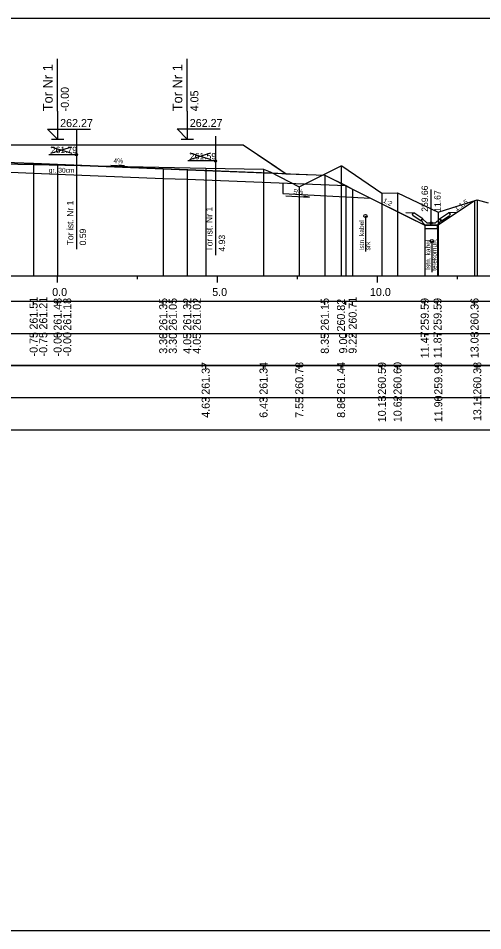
# Model space of a CAD drawing. Extents: x 6516023 to 6560129, y 5513077 to 5529206.
# Drawn here: x 6517853.98 to 6517868.5, y 5514451.16 to 5514479.66 of the extents above; entities that cross this region are included whole.
import ezdxf

# ---------------------------------------------------------------- set-up
doc = ezdxf.new("R2010")
doc.units = 0
for name, color, linetype in [('IR_default', 7, 'Continuous'), ('TOR_PRZEK_P-kable', 7, 'Continuous'), ('TOR_PRZEK_P-komponent', 7, 'Continuous'), ('TOR_PRZEK_P-odwodnienie', 7, 'Continuous'), ('TOR_PRZEK_P-opisy', 7, 'Continuous'), ('TOR_PRZEK_P-schodkowanie+wymiana', 7, 'Continuous'), ('TOR_PRZEK_P-tabelka istniejace', 7, 'Continuous'), ('TOR_PRZEK_P-tabelka projektowane', 7, 'Continuous'), ('TOR_PRZEK_P-teren istniejacy', 7, 'Continuous'), ('TOR_PRZEK_P-tory istniejace', 7, 'Continuous'), ('TOR_PRZEK_P-tory projektowane', 7, 'Continuous'), ('TOR_PRZEK_P-uklad odniesienia', 7, 'Continuous'), ('TOR_PRZEK_P-warstwa ochronna I', 7, 'Continuous'), ('TOR_PRZEK_P-warstwa ochronna II', 7, 'Continuous'), ('TOR_PS_T-skarpy projektowane', 7, 'Continuous'), ('TOR_RAMKI-ramka+tabelka 1', 7, 'Continuous')]:
    doc.layers.add(name, color=color, linetype=linetype)

msp = doc.modelspace()

# ---------------------------------------------------------------- linework, layer by layer
at = {"layer": 'IR_default'}
msp.add_lwpolyline([(6517853.463, 5514475.698), (6517856.179, 5514475.698), (6517856.963, 5514475.698), (6517857.39, 5514475.699), (6517857.513, 5514475.699), (6517860.229, 5514475.699), (6517861.013, 5514475.699), (6517862.057, 5514475.003), (6517862.358, 5514474.802), (6517863.293, 5514474.765), (6517863.563, 5514474.754), (6517864.238, 5514474.417), (6517864.433, 5514474.319), (6517866.179, 5514473.446), (6517866.686, 5514473.192), (6517866.997, 5514473.192), (6517867.086, 5514473.192), (6517867.54, 5514473.495), (6517867.671, 5514473.582), (6517867.732, 5514473.623), (6517868.241, 5514473.962)], dxfattribs=at)
at = {"layer": 'TOR_PRZEK_P-kable'}
for p, q in [((6517864.833, 5514473.478), (6517864.833, 5514472.369)), ((6517866.907, 5514472.696), (6517866.907, 5514471.722))]:
    msp.add_line(p, q, dxfattribs=at)
for centre in [(6517864.833, 5514473.478), (6517866.907, 5514472.696)]:
    msp.add_circle(centre, 0.05, dxfattribs=at)
at = {"layer": 'TOR_PRZEK_P-komponent'}
msp.add_lwpolyline([(6517848.963, 5514475.698), (6517852.463, 5514475.698), (6517853.463, 5514475.698), (6517856.963, 5514475.698), (6517857.513, 5514475.699), (6517861.013, 5514475.699), (6517862.358, 5514474.802), (6517858.513, 5514474.956), (6517855.213, 5514475.088), (6517854.463, 5514475.118), (6517853.263, 5514475.166), (6517852.663, 5514475.166), (6517851.463, 5514475.118), (6517850.713, 5514475.088), (6517847.878, 5514474.975)], close=True, dxfattribs=at)
at = {"layer": 'TOR_PRZEK_P-odwodnienie'}
for p, q in [((6517866.886, 5514473.262), (6517866.886, 5514474.306)), ((6517866.622, 5514473.388), (6517866.341, 5514473.575)), ((6517867.151, 5514473.388), (6517867.431, 5514473.575)), ((6517866.577, 5514473.322), (6517866.316, 5514473.496)), ((6517866.588, 5514473.338), (6517866.577, 5514473.322)), ((6517866.579, 5514473.357), (6517866.626, 5514473.381)), ((6517866.622, 5514473.388), (6517866.613, 5514473.376)), ((6517866.746, 5514473.262), (6517866.626, 5514473.381)), ((6517867.026, 5514473.262), (6517867.146, 5514473.381)), ((6517867.146, 5514473.381), (6517867.194, 5514473.357)), ((6517867.151, 5514473.388), (6517867.159, 5514473.376)), ((6517867.184, 5514473.338), (6517867.195, 5514473.322)), ((6517867.195, 5514473.322), (6517867.457, 5514473.496)), ((6517866.696, 5514473.192), (6517867.076, 5514473.192)), ((6517866.746, 5514473.262), (6517867.026, 5514473.262))]:
    msp.add_line(p, q, dxfattribs=at)
for points in [[(6517866.095, 5514473.587), (6517866.341, 5514473.575)], [(6517866.291, 5514473.548), (6517866.341, 5514473.575)], [(6517867.678, 5514473.587), (6517867.431, 5514473.575)], [(6517867.482, 5514473.548), (6517867.431, 5514473.575)], [(6517866.291, 5514473.548), (6517866.316, 5514473.496)], [(6517866.613, 5514473.376), (6517866.578, 5514473.357)], [(6517866.578, 5514473.357), (6517866.588, 5514473.338)], [(6517866.626, 5514473.262), (6517866.579, 5514473.357)], [(6517867.146, 5514473.262), (6517867.194, 5514473.357)], [(6517867.159, 5514473.376), (6517867.194, 5514473.357)], [(6517867.194, 5514473.357), (6517867.184, 5514473.338)], [(6517867.482, 5514473.548), (6517867.457, 5514473.496)], [(6517866.696, 5514473.192), (6517866.626, 5514473.262)], [(6517867.086, 5514473.192), (6517866.686, 5514473.192), (6517866.686, 5514473.092), (6517867.086, 5514473.092), (6517867.086, 5514473.192)], [(6517867.076, 5514473.192), (6517867.146, 5514473.262)]]:
    msp.add_lwpolyline(points, dxfattribs=at)
msp.add_circle((6517866.886, 5514473.262), 0.035, dxfattribs=at)
at = {"layer": 'TOR_PRZEK_P-opisy'}
msp.add_lwpolyline([(6517856.881, 5514475.063), (6517857.299, 5514475.044), (6517857.131, 5514475.072)], dxfattribs=at)
at = {"layer": 'TOR_PRZEK_P-schodkowanie+wymiana'}
for p, q in [((6517862.256, 5514474.506), (6517862.256, 5514474.178)), ((6517862.256, 5514474.178), (6517864.988, 5514474.041))]:
    msp.add_line(p, q, dxfattribs=at)
at = {"layer": 'TOR_PRZEK_P-tabelka istniejace'}
for p, q in [((6517859.84, 5514468.706), (6517859.84, 5514468.806)), ((6517861.647, 5514468.706), (6517861.647, 5514468.806)), ((6517862.766, 5514468.706), (6517862.766, 5514468.806)), ((6517864.071, 5514468.706), (6517864.071, 5514468.806)), ((6517865.347, 5514468.706), (6517865.347, 5514468.806)), ((6517865.835, 5514468.706), (6517865.835, 5514468.806)), ((6517867.11, 5514468.706), (6517867.11, 5514468.806)), ((6517868.327, 5514468.706), (6517868.327, 5514468.806)), ((6517814.163, 5514467.806), (6517897.963, 5514467.806)), ((6517859.84, 5514467.706), (6517859.84, 5514467.806)), ((6517861.647, 5514467.706), (6517861.647, 5514467.806)), ((6517862.766, 5514467.706), (6517862.766, 5514467.806)), ((6517864.071, 5514467.706), (6517864.071, 5514467.806)), ((6517865.347, 5514467.706), (6517865.347, 5514467.806)), ((6517865.835, 5514467.706), (6517865.835, 5514467.806)), ((6517867.11, 5514467.706), (6517867.11, 5514467.806)), ((6517868.327, 5514467.706), (6517868.327, 5514467.806))]:
    msp.add_line(p, q, dxfattribs=at)
for points in [[(6517864.071, 5514475.044), (6517864.071, 5514471.806), (6517864.071, 5514471.676), (6517864.071, 5514471.606)], [(6517859.84, 5514474.971), (6517859.84, 5514471.806), (6517859.84, 5514471.676), (6517859.84, 5514471.606)], [(6517861.647, 5514474.947), (6517861.647, 5514471.806), (6517861.647, 5514471.676), (6517861.647, 5514471.606)], [(6517862.766, 5514474.386), (6517862.766, 5514471.806), (6517862.766, 5514471.676), (6517862.766, 5514471.606)], [(6517865.347, 5514474.194), (6517865.347, 5514471.806), (6517865.347, 5514471.676), (6517865.347, 5514471.606)], [(6517865.835, 5514474.205), (6517865.835, 5514471.806), (6517865.835, 5514471.676), (6517865.835, 5514471.606)], [(6517868.327, 5514473.99), (6517868.327, 5514471.806), (6517868.327, 5514471.676), (6517868.327, 5514471.606)], [(6517867.11, 5514473.6), (6517867.11, 5514471.806), (6517867.11, 5514471.676), (6517867.11, 5514471.606)]]:
    msp.add_lwpolyline(points, dxfattribs=at)
msp.add_lwpolyline([(6517814.163, 5514468.806), (6517814.163, 5514466.806), (6517897.963, 5514466.806), (6517897.963, 5514468.806)], close=True, dxfattribs=at)
at = {"layer": 'TOR_PRZEK_P-tabelka projektowane'}
for p, q in [((6517854.463, 5514470.706), (6517854.463, 5514470.806)), ((6517854.463, 5514470.706), (6517854.463, 5514470.806)), ((6517855.213, 5514470.706), (6517855.213, 5514470.806)), ((6517855.213, 5514470.706), (6517855.213, 5514470.806)), ((6517858.513, 5514470.706), (6517858.513, 5514470.806)), ((6517858.513, 5514470.706), (6517858.513, 5514470.806)), ((6517859.263, 5514470.706), (6517859.263, 5514470.806)), ((6517859.263, 5514470.706), (6517859.263, 5514470.806)), ((6517863.563, 5514470.706), (6517863.563, 5514470.806)), ((6517864.215, 5514470.706), (6517864.215, 5514470.806)), ((6517864.432, 5514470.706), (6517864.432, 5514470.806)), ((6517866.686, 5514470.706), (6517866.686, 5514470.806)), ((6517867.086, 5514470.706), (6517867.086, 5514470.806)), ((6517868.241, 5514470.706), (6517868.241, 5514470.806)), ((6517814.163, 5514469.806), (6517897.963, 5514469.806)), ((6517854.463, 5514469.706), (6517854.463, 5514469.806)), ((6517854.463, 5514469.706), (6517854.463, 5514469.806)), ((6517855.213, 5514469.706), (6517855.213, 5514469.806)), ((6517855.213, 5514469.706), (6517855.213, 5514469.806)), ((6517858.513, 5514469.706), (6517858.513, 5514469.806)), ((6517858.513, 5514469.706), (6517858.513, 5514469.806)), ((6517859.263, 5514469.706), (6517859.263, 5514469.806)), ((6517859.263, 5514469.706), (6517859.263, 5514469.806)), ((6517863.563, 5514469.706), (6517863.563, 5514469.806)), ((6517864.215, 5514469.706), (6517864.215, 5514469.806)), ((6517864.432, 5514469.706), (6517864.432, 5514469.806)), ((6517866.686, 5514469.706), (6517866.686, 5514469.806)), ((6517867.086, 5514469.706), (6517867.086, 5514469.806)), ((6517868.241, 5514469.706), (6517868.241, 5514469.806))]:
    msp.add_line(p, q, dxfattribs=at)
for points in [[(6517854.463, 5514475.118), (6517854.463, 5514471.806), (6517854.463, 5514471.676), (6517854.463, 5514471.606)], [(6517855.213, 5514475.088), (6517855.213, 5514471.806), (6517855.213, 5514471.676), (6517855.213, 5514471.606)], [(6517854.463, 5514474.818), (6517854.463, 5514471.806), (6517854.463, 5514471.676), (6517854.463, 5514471.606)], [(6517855.213, 5514474.788), (6517855.213, 5514471.806), (6517855.213, 5514471.676), (6517855.213, 5514471.606)], [(6517858.513, 5514474.956), (6517858.513, 5514471.806), (6517858.513, 5514471.676), (6517858.513, 5514471.606)], [(6517859.263, 5514474.926), (6517859.263, 5514471.806), (6517859.263, 5514471.676), (6517859.263, 5514471.606)], [(6517863.563, 5514474.754), (6517863.563, 5514471.806), (6517863.563, 5514471.676), (6517863.563, 5514471.606)], [(6517858.513, 5514474.656), (6517858.513, 5514471.806), (6517858.513, 5514471.676), (6517858.513, 5514471.606)], [(6517859.263, 5514474.626), (6517859.263, 5514471.806), (6517859.263, 5514471.676), (6517859.263, 5514471.606)], [(6517864.215, 5514474.428), (6517864.215, 5514471.806), (6517864.215, 5514471.676), (6517864.215, 5514471.606)], [(6517864.432, 5514474.319), (6517864.432, 5514471.806), (6517864.432, 5514471.676), (6517864.432, 5514471.606)], [(6517868.241, 5514473.962), (6517868.241, 5514471.806), (6517868.241, 5514471.676), (6517868.241, 5514471.606)], [(6517866.686, 5514473.192), (6517866.686, 5514471.806), (6517866.686, 5514471.676), (6517866.686, 5514471.606)], [(6517867.086, 5514473.192), (6517867.086, 5514471.806), (6517867.086, 5514471.676), (6517867.086, 5514471.606)]]:
    msp.add_lwpolyline(points, dxfattribs=at)
msp.add_lwpolyline([(6517814.163, 5514470.806), (6517814.163, 5514468.806), (6517897.963, 5514468.806), (6517897.963, 5514470.806)], close=True, dxfattribs=at)
at = {"layer": 'TOR_PRZEK_P-teren istniejacy'}
msp.add_lwpolyline([(6517851.027, 5514475.162), (6517859.84, 5514474.971), (6517861.647, 5514474.947), (6517861.857, 5514474.857), (6517862.766, 5514474.386), (6517864.071, 5514475.044), (6517864.096, 5514475.043), (6517865.347, 5514474.194), (6517865.835, 5514474.205), (6517867.11, 5514473.6), (6517868.327, 5514473.99), (6517868.67, 5514473.895)], dxfattribs=at)
at = {"layer": 'TOR_PRZEK_P-tory istniejace'}
for p, q in [((6517855.8, 5514476.169), (6517855.8, 5514472.449)), ((6517860.147, 5514475.975), (6517860.147, 5514472.255)), ((6517855.001, 5514475.441), (6517855.653, 5514475.644)), ((6517855.001, 5514475.644), (6517855.653, 5514475.441)), ((6517855.801, 5514475.394), (6517854.935, 5514475.394)), ((6517859.347, 5514475.247), (6517859.999, 5514475.45)), ((6517859.347, 5514475.45), (6517859.999, 5514475.247)), ((6517860.147, 5514475.2), (6517859.281, 5514475.2))]:
    msp.add_line(p, q, dxfattribs=at)
for centre in [(6517855.801, 5514475.394), (6517860.147, 5514475.2)]:
    msp.add_circle(centre, 0.035, dxfattribs=at)
at = {"layer": 'TOR_PRZEK_P-tory projektowane'}
for p, q in [((6517855.213, 5514476.756), (6517855.213, 5514478.388)), ((6517859.263, 5514476.757), (6517859.263, 5514478.389)), ((6517855.213, 5514476.756), (6517855.213, 5514475.878)), ((6517859.263, 5514476.757), (6517859.263, 5514475.879)), ((6517855.213, 5514475.878), (6517854.894, 5514476.197)), ((6517854.894, 5514476.197), (6517856.238, 5514476.197)), ((6517859.263, 5514475.879), (6517858.944, 5514476.198)), ((6517858.944, 5514476.198), (6517860.288, 5514476.198)), ((6517855.021, 5514475.878), (6517855.405, 5514475.878)), ((6517859.071, 5514475.879), (6517859.455, 5514475.879))]:
    msp.add_line(p, q, dxfattribs=at)
at = {"layer": 'TOR_PRZEK_P-uklad odniesienia'}
for p, q in [((6517817.963, 5514471.606), (6517897.963, 5514471.606)), ((6517855.213, 5514471.406), (6517855.213, 5514471.606)), ((6517857.713, 5514471.506), (6517857.713, 5514471.606)), ((6517860.213, 5514471.406), (6517860.213, 5514471.606)), ((6517862.713, 5514471.506), (6517862.713, 5514471.606)), ((6517865.213, 5514471.406), (6517865.213, 5514471.606)), ((6517867.713, 5514471.506), (6517867.713, 5514471.606))]:
    msp.add_line(p, q, dxfattribs=at)
at = {"layer": 'TOR_PRZEK_P-warstwa ochronna I'}
msp.add_lwpolyline([(6517846.061, 5514474.602), (6517850.713, 5514474.788), (6517851.463, 5514474.818), (6517852.663, 5514474.866), (6517853.263, 5514474.866), (6517854.463, 5514474.818), (6517855.213, 5514474.788), (6517858.513, 5514474.656), (6517859.263, 5514474.626), (6517864.215, 5514474.428)], dxfattribs=at)
at = {"layer": 'TOR_PRZEK_P-warstwa ochronna II'}
msp.add_lwpolyline([(6517840.91, 5514473.789), (6517842.249, 5514472.896), (6517842.649, 5514472.896), (6517845.843, 5514474.493), (6517845.843, 5514474.493), (6517846.713, 5514474.928), (6517850.713, 5514475.088), (6517851.463, 5514475.118), (6517852.663, 5514475.166), (6517853.263, 5514475.166), (6517854.463, 5514475.118), (6517855.213, 5514475.088), (6517858.513, 5514474.956), (6517859.263, 5514474.926), (6517863.563, 5514474.754), (6517864.432, 5514474.319), (6517866.686, 5514473.192), (6517867.086, 5514473.192), (6517868.241, 5514473.962)], dxfattribs=at)
at = {"layer": 'TOR_PS_T-skarpy projektowane'}
msp.add_lwpolyline([(6517862.349, 5514474.108), (6517863.084, 5514474.068), (6517862.911, 5514474.099)], dxfattribs=at)
at = {"layer": 'TOR_RAMKI-ramka+tabelka 1'}
msp.add_lwpolyline([(6517724.513, 5514479.656), (6517972.013, 5514479.656), (6517972.013, 5514451.156), (6517724.513, 5514451.156)], close=True, dxfattribs=at)

# ---------------------------------------------------------------- texts
at = {"layer": 'TOR_PRZEK_P-kable'}
for s, height, p in [('Istn. kabel', 0.14999, (6517864.788, 5514472.405)), ('Istn. kabel', 0.14999, (6517866.863, 5514471.798)), ('telekomun.', 0.15, (6517867.057, 5514471.77)), ('srk', 0.15, (6517864.982, 5514472.405))]:
    msp.add_text(s, height=height, rotation=90.0511, dxfattribs=at).set_placement(p)
at = {"layer": 'TOR_PRZEK_P-odwodnienie'}
for s, p in [('259.66', (6517866.786, 5514473.612)), ('11.67', (6517867.186, 5514473.612))]:
    msp.add_text(s, height=0.2, rotation=90, dxfattribs=at).set_placement(p)
at = {"layer": 'TOR_PRZEK_P-opisy'}
for s, rotation, p in [('4%', 359.8485, (6517856.96, 5514475.129)), ('1:2', 332.9299, (6517865.367, 5514473.912)), ('1:1,5', 34.0701, (6517867.672, 5514473.629))]:
    msp.add_text(s, height=0.15, rotation=rotation, dxfattribs=at).set_placement(p)
at = {"layer": 'TOR_PRZEK_P-tabelka istniejace'}
for s, p in [('261.37', (6517859.965, 5514467.898)), ('261.34', (6517861.772, 5514467.899)), ('260.78', (6517862.891, 5514467.898)), ('261.44', (6517864.196, 5514467.899)), ('260.59', (6517865.472, 5514467.898)), ('260.60', (6517865.96, 5514467.898)), ('259.99', (6517867.235, 5514467.898)), ('260.38', (6517868.452, 5514467.898)), ('10.13', (6517865.472, 5514467.038)), ('10.62', (6517865.96, 5514467.04)), ('11.90', (6517867.235, 5514467.038)), ('13.11', (6517868.452, 5514467.073)), ('4.63', (6517859.965, 5514467.178)), ('6.43', (6517861.772, 5514467.178)), ('7.55', (6517862.891, 5514467.177)), ('8.86', (6517864.196, 5514467.177))]:
    msp.add_text(s, height=0.25, rotation=90, dxfattribs=at).set_placement(p)
at = {"layer": 'TOR_PRZEK_P-tabelka projektowane'}
for s, p in [('261.51', (6517854.588, 5514469.933)), ('261.21', (6517854.888, 5514469.933)), ('261.48', (6517855.338, 5514469.898)), ('261.18', (6517855.638, 5514469.898)), ('261.35', (6517858.638, 5514469.897)), ('261.05', (6517858.938, 5514469.897)), ('261.32', (6517859.388, 5514469.9)), ('261.02', (6517859.688, 5514469.9)), ('261.15', (6517863.688, 5514469.897)), ('260.82', (6517864.192, 5514469.871)), ('260.71', (6517864.557, 5514469.933)), ('259.59', (6517866.811, 5514469.898)), ('259.59', (6517867.211, 5514469.898)), ('260.36', (6517868.366, 5514469.898)), ('11.47', (6517866.811, 5514469.038)), ('11.87', (6517867.211, 5514469.038)), ('13.03', (6517868.366, 5514469.038)), ('-0.75', (6517854.588, 5514469.093)), ('-0.75', (6517854.888, 5514469.093)), ('-0.00', (6517855.338, 5514469.094)), ('-0.00', (6517855.638, 5514469.094)), ('3.30', (6517858.638, 5514469.178)), ('3.30', (6517858.938, 5514469.178)), ('4.05', (6517859.388, 5514469.177)), ('4.05', (6517859.688, 5514469.177)), ('8.35', (6517863.688, 5514469.177)), ('9.00', (6517864.261, 5514469.185)), ('9.22', (6517864.557, 5514469.18))]:
    msp.add_text(s, height=0.25, rotation=90, dxfattribs=at).set_placement(p)
at = {"layer": 'TOR_PRZEK_P-tory istniejace'}
for s, p in [('261.79', (6517855.001, 5514475.444)), ('261.59', (6517859.347, 5514475.25))]:
    msp.add_text(s, height=0.2, dxfattribs=at).set_placement(p)
for s, rotation, p in [('Tor ist. Nr 1', 90.0511, (6517855.707, 5514472.564)), ('Tor ist. Nr 1', 90.0511, (6517860.053, 5514472.369)), ('0.59', 90, (6517856.101, 5514472.564)), ('4.93', 90, (6517860.447, 5514472.37))]:
    msp.add_text(s, height=0.2, rotation=rotation, dxfattribs=at).set_placement(p)
at = {"layer": 'TOR_PRZEK_P-tory projektowane'}
for s, height, p in [('Tor Nr 1', 0.3, (6517855.058, 5514476.75)), ('Tor Nr 1', 0.3, (6517859.108, 5514476.75)), ('-0.00', 0.25, (6517855.563, 5514476.748)), ('4.05', 0.25, (6517859.613, 5514476.749))]:
    msp.add_text(s, height=height, rotation=90, dxfattribs=at).set_placement(p)
for p in [(6517855.293, 5514476.258), (6517859.343, 5514476.259)]:
    msp.add_text('262.27', height=0.25, dxfattribs=at).set_placement(p)
at = {"layer": 'TOR_PRZEK_P-uklad odniesienia'}
for s, p in [('0.0', (6517855.044, 5514470.981)), ('5.0', (6517860.044, 5514470.981)), ('10.0', (6517864.974, 5514470.981))]:
    msp.add_text(s, height=0.25, dxfattribs=at).set_placement(p)
at = {"layer": 'TOR_PRZEK_P-warstwa ochronna I'}
msp.add_text('gr. 30cm', height=0.15, dxfattribs=at).set_placement((6517854.935, 5514474.834))
at = {"layer": 'TOR_PS_T-skarpy projektowane'}
msp.add_text('5%', height=0.1545, dxfattribs=at).set_placement((6517862.581, 5514474.159))

doc.saveas('drawing.dxf')
